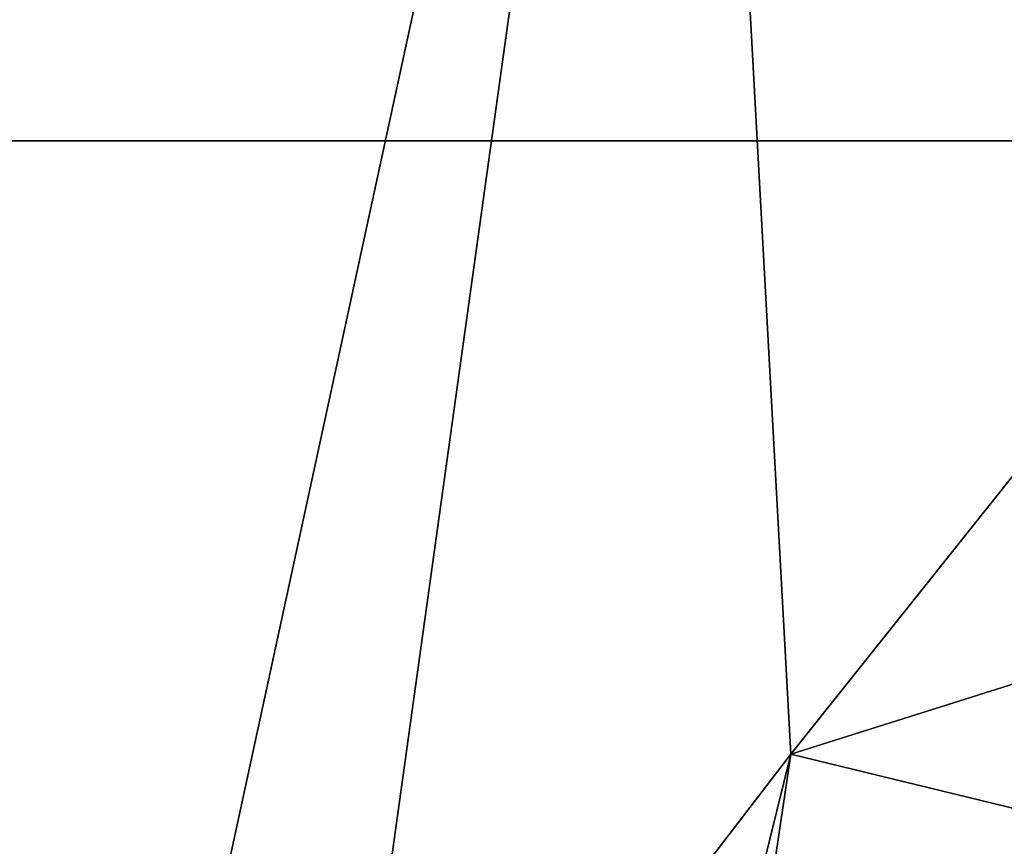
# Model space of a CAD drawing. Header units: millimetres. Extents: x -155 to 35, y -48 to 35.
# Tile 409 of 468: x -9.69 to -3.36, y 6.16 to 11.48. Entities that reach past the tile are written whole.
import ezdxf

# ---------------------------------------------------------------- set-up
doc = ezdxf.new("R2010")
doc.units = ezdxf.units.MM
doc.header["$LTSCALE"] = 65.185185
for name, color, linetype in [('2583', 7, 'CONTINUOUS'), ('2584', 7, 'CONTINUOUS'), ('2603', 7, 'CONTINUOUS'), ('2605', 7, 'CONTINUOUS')]:
    doc.layers.add(name, color=color, linetype=linetype)

msp = doc.modelspace()

# ---------------------------------------------------------------- linework, layer by layer
at = {"layer": '2583', "linetype": 'CONTINUOUS'}
for points in [[(-4.7319, 6.758, 47.5), (0, 8.25, 47.5), (-1.9777, 6.0868, 47.5), (-4.7319, 6.758, 47.5)], [(-7.7525, 2.8217, 47.5), (-4.7319, 6.758, 47.5), (-6.4, 0, 47.5), (-7.7525, 2.8217, 47.5)], [(-6.4, 0, 47.5), (-4.7319, 6.758, 47.5), (-5.1778, 3.7617, 47.5), (-6.4, 0, 47.5)], [(-5.1778, 3.7617, 47.5), (-4.7319, 6.758, 47.5), (-1.9777, 6.0868, 47.5), (-5.1778, 3.7617, 47.5)]]:
    msp.add_3dface(points, dxfattribs=at)
at = {"layer": '2584', "linetype": 'CONTINUOUS'}
for points in [[(-10.7002, 18.5328, 94), (-18.5329, 10.7, 94), (10.7002, 18.5328, 94), (-10.7002, 18.5328, 94)], [(10.7002, 18.5328, 94), (-18.5329, 10.7, 94), (18.5329, 10.7, 94), (10.7002, 18.5328, 94)], [(-18.5329, 10.7, 94), (-21.4, 0, 94), (18.5329, 10.7, 94), (-18.5329, 10.7, 94)], [(18.5329, 10.7, 94), (-21.4, 0, 94), (21.4, 0, 94), (18.5329, 10.7, 94)]]:
    msp.add_3dface(points, dxfattribs=at)
at = {"layer": '2603', "linetype": 'CONTINUOUS'}
for points in [[(-13.0164, -15.5124, 91.5), (-14.7292, 13.8966, 91.5), (-5.4307, 19.5082, 91.5), (-13.0164, -15.5124, 91.5)], [(-13.0164, -15.5124, 91.5), (-5.4307, 19.5082, 91.5), (-7.7525, 2.8214, 91.5), (-13.0164, -15.5124, 91.5)], [(-7.7525, 2.8214, 91.5), (-5.4307, 19.5082, 91.5), (-4.7321, 6.7579, 91.5), (-7.7525, 2.8214, 91.5)], [(-5.4307, 19.5082, 91.5), (5.4307, 19.5082, 91.5), (-4.7321, 6.7579, 91.5), (-5.4307, 19.5082, 91.5)], [(-4.7321, 6.7579, 91.5), (5.4307, 19.5082, 91.5), (0, 8.25, 91.5), (-4.7321, 6.7579, 91.5)]]:
    msp.add_3dface(points, dxfattribs=at)
at = {"layer": '2605', "linetype": 'CONTINUOUS'}
for points in [[(-4.7319, 6.758, 47.5), (-4.7321, 6.7579, 91.5), (0, 8.25, 91.5), (-4.7319, 6.758, 47.5)], [(0, 8.25, 47.5), (-4.7319, 6.758, 47.5), (0, 8.25, 91.5), (0, 8.25, 47.5)], [(-4.7319, 6.758, 47.5), (-7.7525, 2.8217, 47.5), (-4.7321, 6.7579, 91.5), (-4.7319, 6.758, 47.5)], [(-7.7525, 2.8217, 47.5), (-7.7525, 2.8214, 91.5), (-4.7321, 6.7579, 91.5), (-7.7525, 2.8217, 47.5)]]:
    msp.add_3dface(points, dxfattribs=at)

doc.saveas('drawing.dxf')
